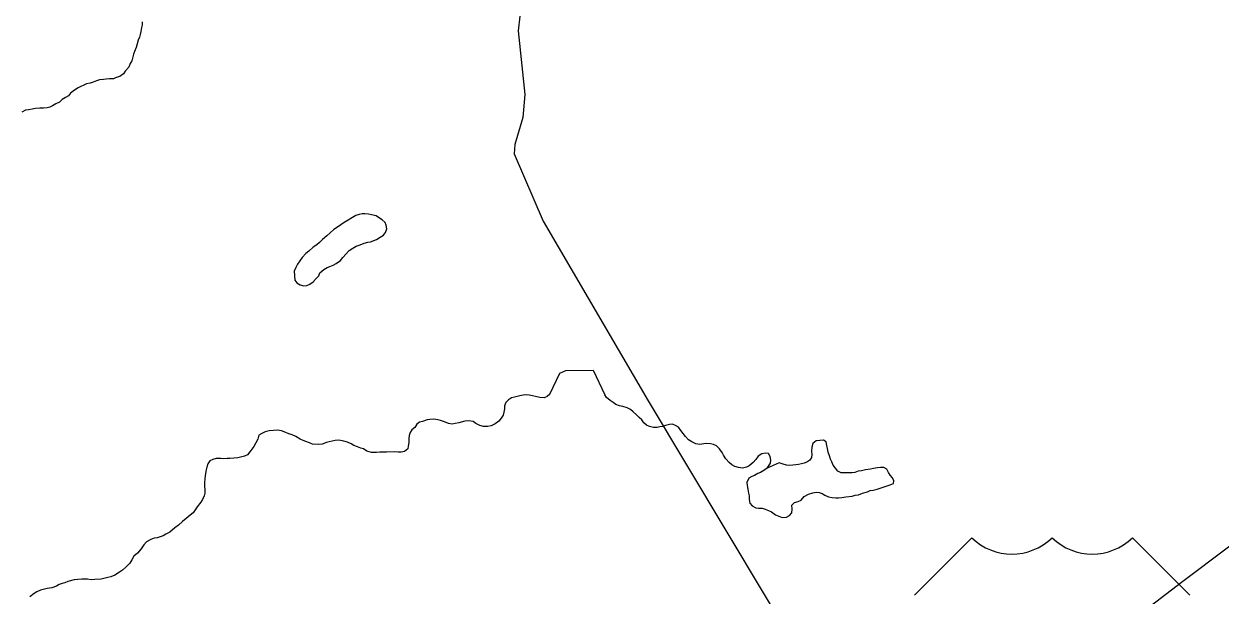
# Model space of a CAD drawing. Extents: x 0 to 1064, y 0 to 440.
# Drawn here: x 351.06 to 369.38, y 167.99 to 176.74 of the extents above; entities that cross this region are included whole.
import ezdxf

# ---------------------------------------------------------------- set-up
doc = ezdxf.new("R2010")
doc.units = 0
for name, color, linetype in [('GM_X_County_Road', 7, 'Continuous'), ('GM_X_Minor_Lake', 7, 'Continuous'), ('GM_X_Minor_River', 7, 'Continuous'), ('GM_X_US_Route', 7, 'Continuous'), ('GM_X_US_Shield', 7, 'Continuous')]:
    doc.layers.add(name, color=color, linetype=linetype)

msp = doc.modelspace()

# ---------------------------------------------------------------- linework, layer by layer
at = {"layer": 'GM_X_County_Road'}
msp.add_lwpolyline([(358.66, 176.86), (358.633, 176.635), (358.737, 175.662), (358.702, 175.311), (358.582, 174.893), (358.574, 174.753), (359.016, 173.722), (360.622, 170.97), (363.591, 166.016)], dxfattribs=at)
at = {"layer": 'GM_X_Minor_Lake'}
msp.add_line((355.204, 172.953), (355.214, 172.819), dxfattribs=at)
for points in [[(355.214, 172.819), (355.243, 172.776), (355.297, 172.745), (355.352, 172.731), (355.395, 172.737), (355.444, 172.754), (355.494, 172.79), (355.538, 172.844), (355.581, 172.885), (355.594, 172.928), (355.657, 172.981), (355.706, 173.011), (355.749, 173.028), (355.798, 173.046), (355.848, 173.075), (355.91, 173.117), (355.947, 173.165), (355.997, 173.219), (356.047, 173.272), (356.103, 173.308), (356.153, 173.338), (356.214, 173.361), (356.276, 173.384), (356.331, 173.401), (356.374, 173.407), (356.466, 173.441), (356.522, 173.477), (356.571, 173.506), (356.603, 173.548), (356.622, 173.603), (356.611, 173.658), (356.594, 173.701), (356.552, 173.744), (356.51, 173.769), (356.456, 173.801), (356.389, 173.82), (356.341, 173.827), (356.286, 173.834), (356.243, 173.835), (356.2, 173.824), (356.145, 173.806), (356.095, 173.777), (356.027, 173.735), (355.966, 173.7), (355.916, 173.664), (355.866, 173.629), (355.811, 173.593), (355.755, 173.54), (355.705, 173.498), (355.636, 173.438), (355.593, 173.396), (355.549, 173.361), (355.493, 173.325), (355.425, 173.26), (355.381, 173.224), (355.325, 173.164), (355.287, 173.116), (355.256, 173.062), (355.23, 173.014), (355.204, 172.953)], [(364.239, 169.652), (364.332, 169.685), (364.381, 169.702), (364.388, 169.744), (364.365, 169.788), (364.329, 169.831), (364.306, 169.874), (364.277, 169.923), (364.235, 169.949), (364.18, 169.95), (364.137, 169.945), (364.076, 169.934), (364.027, 169.923), (363.954, 169.913), (363.893, 169.896), (363.838, 169.891), (363.789, 169.874), (363.746, 169.869), (363.685, 169.865), (363.624, 169.866), (363.581, 169.867), (363.527, 169.893), (363.492, 169.936), (363.456, 169.986), (363.439, 170.035), (363.416, 170.078), (363.399, 170.127), (363.382, 170.182), (363.371, 170.237), (363.36, 170.286), (363.35, 170.341), (363.308, 170.366), (363.253, 170.361), (363.198, 170.357), (363.148, 170.315), (363.128, 170.261), (363.127, 170.2), (363.132, 170.146), (363.124, 170.103), (363.099, 170.061), (363.056, 170.032), (363.013, 170.015), (362.97, 170.004), (362.927, 169.992), (362.884, 169.987), (362.841, 169.982)], [(362.841, 169.982), (362.786, 169.978), (362.744, 169.985), (362.69, 169.998), (362.629, 170.018), (362.445, 169.937)], [(362.445, 169.937), (362.395, 169.902), (362.346, 169.873), (362.302, 169.855), (362.253, 169.826), (362.21, 169.809), (362.167, 169.786), (362.135, 169.72), (362.14, 169.671), (362.15, 169.616), (362.161, 169.555), (362.172, 169.512), (362.171, 169.457), (362.181, 169.402), (362.217, 169.359), (362.271, 169.333), (362.314, 169.326), (362.368, 169.325), (362.417, 169.312), (362.465, 169.292), (362.513, 169.267), (362.573, 169.223), (362.627, 169.203), (362.675, 169.184), (362.742, 169.188), (362.786, 169.212), (362.823, 169.253), (362.831, 169.308), (362.826, 169.369), (362.864, 169.41), (362.919, 169.427), (362.968, 169.45), (363.012, 169.504), (363.08, 169.539), (363.147, 169.562), (363.196, 169.572), (363.245, 169.565), (363.287, 169.552), (363.329, 169.527), (363.383, 169.501), (363.444, 169.488), (363.499, 169.486), (363.541, 169.485), (363.59, 169.49), (363.651, 169.501), (363.749, 169.511), (363.792, 169.522), (363.847, 169.532), (363.908, 169.555), (363.982, 169.578), (364.025, 169.595), (364.068, 169.6), (364.129, 169.617), (364.178, 169.634), (364.221, 169.645), (364.239, 169.652)]]:
    msp.add_lwpolyline(points, dxfattribs=at)
at = {"layer": 'GM_X_Minor_River'}
for points in [[(352.875, 176.776), (352.874, 176.727), (352.867, 176.685), (352.853, 176.624), (352.846, 176.581), (352.833, 176.539), (352.814, 176.491)], [(352.814, 176.491), (352.8, 176.436), (352.781, 176.382), (352.755, 176.321), (352.742, 176.279), (352.728, 176.218), (352.715, 176.176), (352.69, 176.134), (352.67, 176.079), (352.614, 176.02), (352.588, 175.977), (352.533, 175.936), (352.477, 175.919), (352.434, 175.901), (352.373, 175.902), (352.324, 175.897), (352.282, 175.892), (352.22, 175.887), (352.177, 175.869), (352.122, 175.852), (352.079, 175.835), (352.024, 175.823), (351.981, 175.806), (351.937, 175.782), (351.894, 175.765), (351.839, 175.73), (351.777, 175.682), (351.745, 175.64), (351.702, 175.616), (351.652, 175.587), (351.609, 175.545), (351.553, 175.516), (351.504, 175.486), (351.461, 175.469), (351.418, 175.457), (351.363, 175.452), (351.308, 175.453), (351.241, 175.448), (351.191, 175.437), (351.136, 175.426), (351.087, 175.421), (351.032, 175.391)], [(359.118, 171.069), (359.269, 171.394), (359.361, 171.435), (359.782, 171.439), (359.958, 171.061)], [(359.118, 171.069), (359.075, 171.034), (359.032, 171.016), (358.965, 171.018), (358.898, 171.038), (358.85, 171.045), (358.801, 171.058), (358.759, 171.06), (358.71, 171.055), (358.661, 171.044), (358.575, 171.027), (358.532, 171.016), (358.483, 170.987), (358.445, 170.945), (358.426, 170.891), (358.425, 170.849), (358.411, 170.794), (358.404, 170.752), (358.372, 170.704), (358.335, 170.656), (358.279, 170.615), (358.217, 170.586), (358.162, 170.575), (358.101, 170.577), (358.047, 170.59), (357.987, 170.622), (357.945, 170.654), (357.878, 170.661), (357.817, 170.657), (357.725, 170.634), (357.67, 170.624), (357.621, 170.613), (357.567, 170.62), (357.506, 170.646), (357.446, 170.666), (357.404, 170.679), (357.343, 170.686), (357.282, 170.682), (357.239, 170.677), (357.166, 170.654), (357.123, 170.643), (357.079, 170.614), (357.048, 170.56), (357.004, 170.524), (356.979, 170.482), (356.966, 170.44), (356.958, 170.392), (356.957, 170.331), (356.949, 170.276), (356.942, 170.234), (356.892, 170.193), (356.843, 170.182), (356.795, 170.183), (356.74, 170.19), (356.618, 170.181), (356.569, 170.182), (356.515, 170.183), (356.466, 170.178), (356.387, 170.18), (356.314, 170.2), (356.266, 170.232), (356.224, 170.245), (356.17, 170.265), (356.115, 170.284), (356.073, 170.31), (356.019, 170.335), (355.965, 170.349), (355.886, 170.369), (355.831, 170.364), (355.739, 170.342), (355.696, 170.331), (355.629, 170.308), (355.568, 170.303), (355.483, 170.306), (355.435, 170.325), (355.38, 170.344), (355.338, 170.364), (355.296, 170.383), (355.23, 170.421), (355.17, 170.447), (355.122, 170.466), (355.073, 170.486), (355.007, 170.512), (354.946, 170.519), (354.885, 170.514), (354.818, 170.51), (354.757, 170.493), (354.708, 170.47), (354.664, 170.441), (354.645, 170.38), (354.613, 170.326), (354.587, 170.272), (354.556, 170.231), (354.524, 170.189), (354.486, 170.141), (354.443, 170.124), (354.4, 170.113), (354.339, 170.096), (354.278, 170.091), (354.217, 170.087), (354.174, 170.088)], [(362.445, 169.937), (362.495, 170.015), (362.502, 170.063), (362.492, 170.118), (362.468, 170.162), (362.42, 170.169), (362.365, 170.158), (362.309, 170.123), (362.271, 170.069), (362.234, 170.027), (362.171, 169.974), (362.128, 169.951), (362.067, 169.94), (362.006, 169.948), (361.952, 169.961), (361.904, 169.987), (361.862, 170.024), (361.815, 170.08), (361.78, 170.136), (361.756, 170.179), (361.715, 170.234), (361.668, 170.278), (361.626, 170.303), (361.577, 170.311), (361.523, 170.318), (361.474, 170.313), (361.413, 170.303), (361.352, 170.31), (361.292, 170.342), (361.244, 170.373), (361.196, 170.423), (361.161, 170.467), (361.126, 170.516), (361.09, 170.566), (361.042, 170.591), (360.994, 170.61), (360.951, 170.605), (360.89, 170.589), (360.847, 170.578), (360.804, 170.572), (360.762, 170.561), (360.707, 170.563), (360.646, 170.576), (360.598, 170.596), (360.556, 170.633), (360.527, 170.676), (360.485, 170.714), (360.444, 170.757), (360.396, 170.801), (360.354, 170.839), (360.3, 170.864), (360.234, 170.884), (360.185, 170.891), (360.131, 170.911), (360.089, 170.942), (360.041, 170.974), (359.988, 171.018), (359.958, 171.061)], [(354.174, 170.088), (354.12, 170.083), (354.077, 170.084), (354.01, 170.086), (353.955, 170.069), (353.912, 170.052), (353.88, 170.004), (353.867, 169.955), (353.854, 169.913), (353.839, 169.828), (353.832, 169.774), (353.83, 169.713), (353.829, 169.658), (353.834, 169.61), (353.832, 169.555), (353.825, 169.513), (353.8, 169.458), (353.774, 169.416), (353.718, 169.345), (353.654, 169.255), (353.611, 169.22), (353.549, 169.167), (353.493, 169.119), (353.431, 169.066), (353.375, 169.025), (353.3, 168.96), (353.238, 168.925), (353.195, 168.902), (353.152, 168.884), (353.103, 168.873), (353.06, 168.868), (353.005, 168.845), (352.943, 168.81), (352.899, 168.763), (352.861, 168.703), (352.805, 168.637), (352.749, 168.59), (352.717, 168.536), (352.685, 168.482), (352.629, 168.429), (352.573, 168.375), (352.53, 168.346), (352.456, 168.299), (352.394, 168.276), (352.351, 168.265), (352.29, 168.249), (352.247, 168.237), (352.15, 168.234), (352.095, 168.229), (352.04, 168.236), (351.949, 168.238), (351.888, 168.234), (351.833, 168.229), (351.735, 168.201), (351.692, 168.184), (351.649, 168.173), (351.606, 168.156), (351.563, 168.132), (351.489, 168.104), (351.422, 168.093), (351.36, 168.082), (351.318, 168.071), (351.262, 168.042), (351.219, 168.019), (351.157, 167.966)]]:
    msp.add_lwpolyline(points, dxfattribs=at)
at = {"layer": 'GM_X_US_Route'}
msp.add_lwpolyline([(367.92, 167.522), (368.794, 168.191), (369.53, 168.748)], dxfattribs=at)
at = {"layer": 'GM_X_US_Shield'}
for p, q in [((365.579, 168.873), (364.7, 167.994)), ((368.919, 167.994), (368.04, 168.873))]:
    msp.add_line(p, q, dxfattribs=at)
for centre in [(366.194, 169.501), (367.425, 169.501)]:
    msp.add_arc(centre, 0.879, 225.573, 314.427, dxfattribs=at)

doc.saveas('drawing.dxf')
